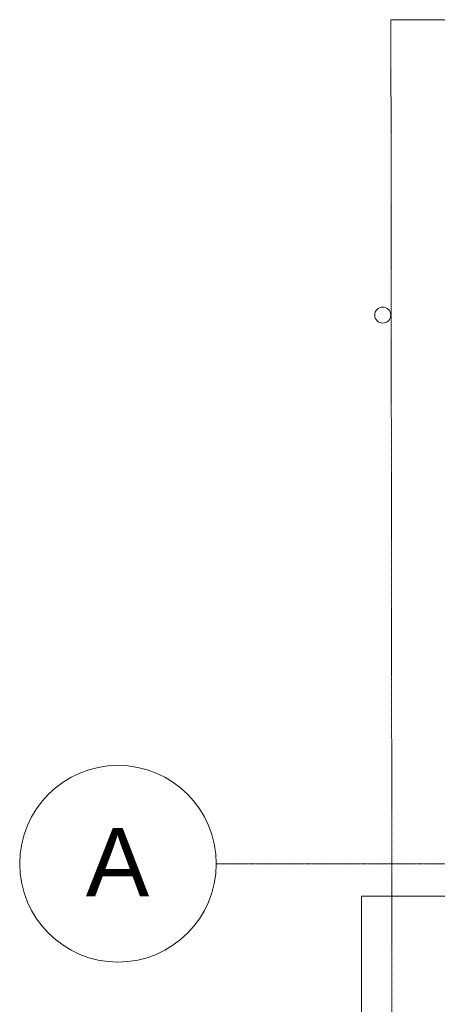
# Model space of a CAD drawing. Header units: inches. Extents: x -4136 to 1945, y -6639 to 12387.
# Tile 653 of 656: x -843 to -634, y 11777 to 12269. Entities that reach past the tile are written whole.
import ezdxf

# ---------------------------------------------------------------- set-up
doc = ezdxf.new("R2010")
doc.units = ezdxf.units.IN
doc.header["$MEASUREMENT"] = 0
for name, pattern in [('Double Dash 3_8_', [1, 0.375, -0.125, 0.125, -0.125, 0.125, -0.125]), ('Línea de rejilla', [0.875, 0.5, -0.125, 0.125, -0.125]), ('Trazo doble', [1.6875, 0.625, -0.1875, 0.25, -0.1875, 0.25, -0.1875])]:
    doc.linetypes.add(name, pattern=pattern)
for name, color, linetype, lineweight in [('A-FLOR', 7, 'Continuous', 9), ('C-PROP-LINE', 7, 'Trazo doble', 18), ('E-LITE-EQPM', 7, 'Continuous', 9), ('S-GRID', 7, 'Continuous', 9), ('S-GRID-IDEN', 7, 'Continuous', 9)]:
    doc.layers.add(name, color=color, linetype=linetype, lineweight=lineweight)
doc.styles.add('Arial_1', font='arial.ttf', dxfattribs={"height": 34.015748})

# ---------------------------------------------------------------- blocks, each defined once
blk = doc.blocks.new('Family - ___-1878357-DIAMOND PIERS')
at = {"layer": 'C-PROP-LINE', "color": 254, "linetype": 'Double Dash 3_8_', "lineweight": 13, "true_color": 0xcccccc}
for q in [(-1706.38, 12268.69), (-3987.01, 9767.34)]:
    blk.add_line((-3989.61, 12268.69), q, dxfattribs=at)
blk = doc.blocks.new('Pathway_Cooper_McGraw-Edison _BSC-BRC_Round - Pathway_Cooper_McGraw-Edison _BSC-BRC_Round-2028611-DIAMOND PIERS')
at = {"layer": 'E-LITE-EQPM', "color": 254, "true_color": 0xcccccc}
for start, end in [(360, 180), (180, 360)]:
    blk.add_arc((0, 0), 4, start, end, dxfattribs=at)
blk = doc.blocks.new('CTR - 1st Phase - Shell_rvt-2-DIAMOND PIERS')
at = {"layer": 'A-FLOR', "color": 254, "true_color": 0xcccccc}
for p, q in [((-3831.82, 11830.99), (-4004.25, 11830.99)), ((-4004.25, 11830.99), (-4004.25, 11552.9))]:
    blk.add_line(p, q, dxfattribs=at)
at = {"color": 254, "lineweight": 9, "true_color": 0xcccccc}
for name, p in [('Family - ___-1878357-DIAMOND PIERS', (0, 0)), ('Pathway_Cooper_McGraw-Edison _BSC-BRC_Round - Pathway_Cooper_McGraw-Edison _BSC-BRC_Round-2028611-DIAMOND PIERS', (-3993.72, 12121.15))]:
    blk.add_blockref(name, p, dxfattribs=at)
blk = doc.blocks.new('Rejilla - Extremo inicial de rejilla - Círculo-11506-DIAMOND PIERS')
at = {"layer": 'S-GRID-IDEN', "color": 253, "true_color": 0xaaaaaa}
blk.add_circle((0, 0), 0.2559, dxfattribs=at)

msp = doc.modelspace()

# ---------------------------------------------------------------- linework, layer by layer
at = {"layer": 'S-GRID', "color": 253, "linetype": 'Línea de rejilla', "true_color": 0xaaaaaa}
msp.add_line((1554.7685, 11847.1894), (-744.9363, 11847.1894), dxfattribs=at)

# ---------------------------------------------------------------- block references
at = {"lineweight": 5}
msp.add_blockref('CTR - 1st Phase - Shell_rvt-2-DIAMOND PIERS', (3332.0137, 0), dxfattribs=at)
at = {"layer": 'S-GRID-IDEN', "color": 253, "true_color": 0xaaaaaa, "xscale": 191.9999999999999, "yscale": 191.9999999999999, "zscale": 191.9999999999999, "rotation": 89.99999999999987}
msp.add_blockref('Rejilla - Extremo inicial de rejilla - Círculo-11506-DIAMOND PIERS', (-794.07016, 11847.1894), dxfattribs=at)

# ---------------------------------------------------------------- texts
at = {"layer": 'S-GRID-IDEN', "color": 253, "true_color": 0xaaaaaa, "insert": (-810.12714, 11864.95497), "char_height": 34.01575, "width": 38.784, "attachment_point": 1, "style": 'Arial_1'}
msp.add_mtext('A', dxfattribs=at)

doc.saveas('drawing.dxf')
